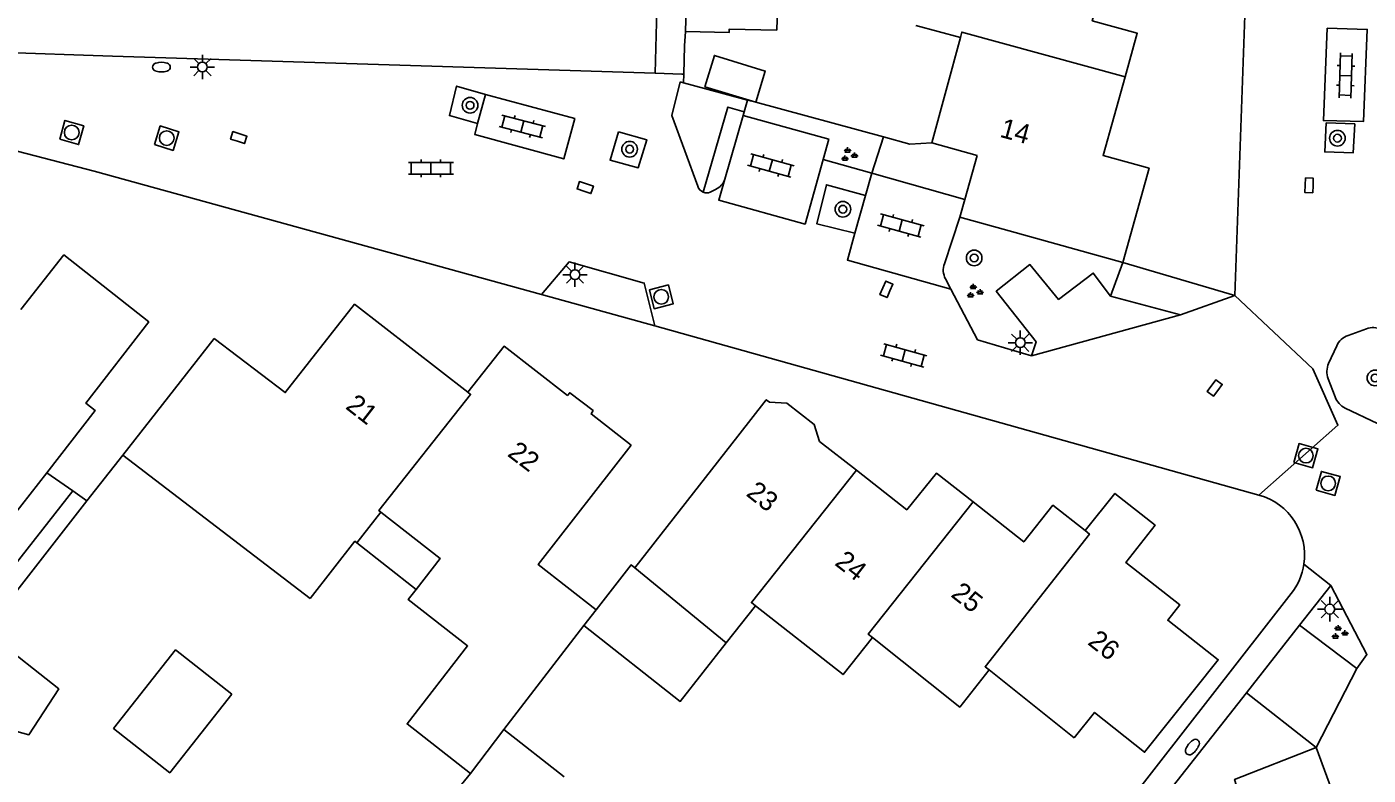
# Model space of a CAD drawing. Extents: x 126000 to 131009, y 393000 to 395500.
# Drawn here: x 130800.8 to 130869.4, y 394973.1 to 395011.3 of the extents above; entities that cross this region are included whole.
import ezdxf

# ---------------------------------------------------------------- set-up
doc = ezdxf.new("R2010")
doc.units = 0
for name, color, linetype in [('gg-afsc-erfafscheiding', 7, 'Continuous'), ('gg-anno-huisnummerreeks BGT', 7, 'Continuous'), ('gg-bbg-bijgebouw', 7, 'Continuous'), ('gg-bbg-gedigitaliseerde bebouwing', 7, 'Continuous'), ('gg-bbg-gedigitaliseerde bijgebouw', 7, 'Continuous'), ('gg-bbg-hoofdgebouw', 7, 'Continuous'), ('gg-bbg-luifel en loopbrug', 7, 'Continuous'), ('gg-bbg-tussenscheiding', 7, 'Continuous'), ('gg-knt-verharding', 7, 'Continuous'), ('gg-knt-verharding nz', 7, 'Continuous'), ('gt-grn-groengrens', 7, 'Continuous'), ('gt-grn-vlakafsluiter', 7, 'Continuous'), ('gt-grn-weggrens', 7, 'Continuous'), ('gt-symb-boom', 7, 'Continuous'), ('gt-symb-brandkraan', 7, 'Continuous'), ('gt-symb-groenvak', 7, 'Continuous'), ('gt-symb-klinker verharding', 7, 'Continuous'), ('gt-symb-kolk', 7, 'Continuous'), ('gt-symb-lichtmast', 7, 'Continuous'), ('gt-symb-rioolschacht', 7, 'Continuous')]:
    doc.layers.add(name, color=color, linetype=linetype)

# ---------------------------------------------------------------- blocks, each defined once
blk = doc.blocks.new('gt0-GRVAK')
at = {"layer": 'gt-symb-groenvak'}
for p, q in [((-0.11, 0.189), (-0.228, 0.24)), ((-0.182, 0.153), (0.088, 0.153)), ((-0.091, 0.211), (-0.156, 0.322)), ((-0.047, 0.214), (-0.047, 0.393)), ((-0.004, 0.211), (0.061, 0.322)), ((0.015, 0.189), (0.133, 0.24)), ((0.262, -0.052), (0.197, 0.059)), ((0.305, -0.049), (0.305, 0.13)), ((0.349, -0.052), (0.414, 0.059)), ((-0.245, -0.228), (-0.363, -0.177)), ((-0.318, -0.264), (-0.047, -0.264)), ((-0.226, -0.206), (-0.291, -0.095)), ((-0.183, -0.203), (-0.183, -0.024)), ((-0.139, -0.206), (-0.074, -0.095)), ((-0.12, -0.228), (-0.002, -0.177)), ((0.243, -0.074), (0.125, -0.023)), ((0.17, -0.11), (0.441, -0.11)), ((0.368, -0.074), (0.486, -0.023))]:
    blk.add_line(p, q, dxfattribs=at)
blk = doc.blocks.new('gt0-BOOM')
at = {"layer": 'gt-symb-boom'}
for radius in [0.4, 0.2]:
    blk.add_circle((0, 0), radius, dxfattribs=at)
blk = doc.blocks.new('gt0-KOLK')
at = {"layer": 'gt-symb-kolk'}
blk.add_lwpolyline([(0, 0), (0.375, 0), (0.375, 0.4), (-0.375, 0.4), (-0.375, 0), (0, 0)], dxfattribs=at)
blk = doc.blocks.new('gt0-RS')
at = {"layer": 'gt-symb-rioolschacht'}
blk.add_lwpolyline([(-0.5, -0.5), (0.5, -0.5), (0.5, 0.5), (-0.5, 0.5)], close=True, dxfattribs=at)
blk.add_circle((0, 0), 0.375, dxfattribs=at)
blk = doc.blocks.new('gt0-LMAST')
at = {"layer": 'gt-symb-lichtmast'}
for p, q in [((-0.182, 0.173), (-0.447, 0.438)), ((-0.005, 0.246), (-0.005, 0.621)), ((0.172, 0.173), (0.437, 0.438)), ((-0.255, -0.004), (-0.63, -0.004)), ((-0.182, -0.181), (-0.447, -0.446)), ((-0.005, -0.254), (-0.005, -0.629)), ((0.437, -0.446), (0.172, -0.181)), ((0.245, -0.004), (0.62, -0.004))]:
    blk.add_line(p, q, dxfattribs=at)
blk.add_circle((-0.005, -0.004), 0.25, dxfattribs=at)
blk = doc.blocks.new('gt0-BR')
at = {"layer": 'gt-symb-brandkraan'}
for centre, radius, start, end in [((-0.244, 0), 0.206, 107.56694, 252.43307), ((0.599, -2.664), 3, 106.89205, 107.56694), ((0, -0.691), 0.938, 73.10799, 106.89205), ((-0.599, -2.664), 3, 72.43309, 73.10799), ((0.244, 0), 0.206, 287.56695, 72.43309), ((0.599, 2.664), 3, 252.43307, 253.10797), ((0, 0.691), 0.938, 253.10797, 286.89206), ((-0.599, 2.664), 3, 286.89206, 287.56695)]:
    blk.add_arc(centre, radius, start, end, dxfattribs=at)
blk = doc.blocks.new('gt0-KL1')
at = {"layer": 'gt-symb-klinker verharding'}
for p, q in [((-1.15, 0.3), (1.15, 0.3)), ((-1, -0.3), (-1, 0.3)), ((-0.5, 0.3), (-0.5, 0.45)), ((0, -0.3), (0, 0.3)), ((0.5, 0.3), (0.5, 0.45)), ((1, -0.3), (1, 0.3)), ((-1.15, -0.3), (1.15, -0.3)), ((-0.5, -0.45), (-0.5, -0.3)), ((0.5, -0.45), (0.5, -0.3))]:
    blk.add_line(p, q, dxfattribs=at)

msp = doc.modelspace()

# ---------------------------------------------------------------- linework, layer by layer
at = {"layer": 'gg-afsc-erfafscheiding'}
for p, q in [((130834.43, 395010.356), (130834.393, 395008.906)), ((130805.181, 395009.833), (130798.446, 395010.05)), ((130834.393, 395008.906), (130834.382, 395008.469)), ((130837.659, 395007.581), (130838.073, 395007.469)), ((130838.073, 395007.469), (130844.613, 395005.698)), ((130803.866, 394987.106), (130805.702, 394989.426)), ((130801.813, 394988.525), (130803.148, 394987.603))]:
    msp.add_line(p, q, dxfattribs=at)
for points in [[(130834.382, 395008.469), (130835.447, 395008.18), (130837.659, 395007.581)], [(130844.613, 395005.698), (130845.959, 395005.333), (130847.08, 395005.405)]]:
    msp.add_lwpolyline(points, dxfattribs=at)
at = {"layer": 'gg-bbg-bijgebouw'}
msp.add_line((130839.161, 395011.154), (130839.209, 395013.471), dxfattribs=at)
msp.add_lwpolyline([(130834.474, 395011.092), (130836.708, 395011.029), (130836.714, 395011.205), (130839.161, 395011.154)], dxfattribs=at)
at = {"layer": 'gg-bbg-gedigitaliseerde bebouwing'}
for p, q in [((130815.286, 394982.104), (130805.702, 394989.426)), ((130801.813, 394988.525), (130799.179, 394985.167)), ((130818.9, 394986.52), (130817.68, 394984.95)), ((130836.56, 394979.84), (130831.89, 394983.679)), ((130829.908, 394981.536), (130829.28, 394980.719)), ((130838.057, 394981.736), (130836.56, 394979.84)), ((130829.28, 394980.719), (130825.197, 394975.405)), ((130854.364, 394974.994), (130850.01, 394978.46)), ((130825.197, 394975.405), (130823.48, 394973.17))]:
    msp.add_line(p, q, dxfattribs=at)
for points in [[(130820.71, 394982.575), (130821.94, 394984.15), (130818.9, 394986.52)], [(130817.68, 394984.95), (130817.58, 394985.03), (130815.286, 394982.104)], [(130823.48, 394973.17), (130820.24, 394975.7), (130823.34, 394979.68), (130820.3, 394982.05), (130820.71, 394982.575)], [(130844.039, 394980.111), (130842.54, 394978.22), (130838.057, 394981.736)], [(130850.01, 394978.46), (130848.51, 394976.56), (130844.039, 394980.111)]]:
    msp.add_lwpolyline(points, dxfattribs=at)
at = {"layer": 'gg-bbg-gedigitaliseerde bijgebouw'}
msp.add_line((130834.6, 395014.61), (130834.474, 395011.092), dxfattribs=at)
msp.add_lwpolyline([(130799.093, 394980.109), (130802.433, 394977.49), (130800.9, 394975.14), (130796.147, 394976.443), (130799.093, 394980.109)], dxfattribs=at)
at = {"layer": 'gg-bbg-hoofdgebouw'}
for p, q in [((130848.551, 395010.786), (130846.268, 395011.402)), ((130847.08, 395005.405), (130848.551, 395010.786)), ((130849.392, 395004.755), (130847.08, 395005.405)), ((130849.392, 395004.755), (130848.766, 395002.499)), ((130848.766, 395002.499), (130848.516, 395001.596)), ((130848.516, 395001.596), (130851.042, 395000.895)), ((130856.851, 394999.283), (130851.042, 395000.895)), ((130805.702, 394989.426), (130810.383, 394995.391)), ((130831.89, 394983.679), (130837.156, 394990.408)), ((130841.333, 394990.14), (130843.226, 394988.659))]:
    msp.add_line(p, q, dxfattribs=at)
for points in [[(130856.108, 395014.586), (130855.285, 395011.642), (130857.585, 395010.999), (130856.962, 395008.772)], [(130856.962, 395008.772), (130855.839, 395004.753), (130858.188, 395004.101), (130856.851, 394999.283)], [(130800.497, 394996.883), (130802.69, 394999.666), (130807.033, 394996.243), (130803.811, 394992.094), (130804.299, 394991.711), (130801.813, 394988.525)], [(130823.343, 394992.651), (130817.556, 394997.149), (130814.014, 394992.632), (130810.383, 394995.391)], [(130831.708, 394989.941), (130829.656, 394991.546), (130829.76, 394991.714), (130828.559, 394992.622), (130828.443, 394992.484), (130825.204, 394995), (130823.343, 394992.651)], [(130838.772, 394992.144), (130838.612, 394992.269), (130837.156, 394990.408)], [(130838.772, 394992.144), (130839.673, 394992.095), (130841.064, 394991.008), (130841.333, 394990.14)], [(130831.708, 394989.941), (130826.946, 394983.852), (130829.908, 394981.536)], [(130843.226, 394988.659), (130845.8, 394986.645), (130847.322, 394988.516), (130849.189, 394987.041)], [(130849.189, 394987.041), (130851.777, 394984.996), (130853.275, 394986.87), (130854.914, 394985.578)], [(130854.914, 394985.578), (130856.445, 394987.48), (130858.496, 394985.849), (130856.996, 394983.949), (130859.767, 394981.783), (130859.142, 394980.999), (130861.727, 394978.975), (130857.958, 394974.252), (130855.402, 394976.282), (130854.364, 394974.994)]]:
    msp.add_lwpolyline(points, dxfattribs=at)
at = {"layer": 'gg-bbg-luifel en loopbrug'}
for p, q in [((130835.474, 395008.268), (130838.073, 395007.469)), ((130803.148, 394987.603), (130803.866, 394987.106)), ((130817.68, 394984.95), (130820.71, 394982.575)), ((130828.282, 394972.986), (130825.197, 394975.405)), ((130823.48, 394973.17), (130822.49, 394971.95))]:
    msp.add_line(p, q, dxfattribs=at)
for points in [[(130838.073, 395007.469), (130838.564, 395009.066), (130835.965, 395009.865), (130835.474, 395008.268)], [(130803.866, 394987.106), (130800.292, 394982.507), (130799.587, 394983.059), (130803.148, 394987.603)], [(130829.908, 394981.536), (130831.703, 394983.826), (130831.89, 394983.679)], [(130836.56, 394979.84), (130834.215, 394976.85), (130829.28, 394980.719)], [(130811.276, 394977.213), (130808.401, 394979.483), (130805.233, 394975.47), (130808.108, 394973.2), (130811.276, 394977.213)]]:
    msp.add_lwpolyline(points, dxfattribs=at)
at = {"layer": 'gg-bbg-tussenscheiding'}
for points in [[(130848.551, 395010.786), (130848.61, 395011.057), (130856.962, 395008.772)], [(130818.9, 394986.52), (130818.8, 394986.6), (130823.487, 394992.539), (130823.343, 394992.651)], [(130838.057, 394981.736), (130837.85, 394981.9), (130843.226, 394988.659)], [(130849.189, 394987.041), (130843.83, 394980.28), (130844.039, 394980.111)], [(130854.914, 394985.578), (130855.137, 394985.404), (130849.8, 394978.62), (130850.01, 394978.46)]]:
    msp.add_lwpolyline(points, dxfattribs=at)
at = {"layer": 'gg-knt-verharding'}
for p, q in [((130863.909, 395034.72), (130862.582, 394997.591)), ((130833.067, 395013.938), (130832.93, 395008.952)), ((130805.181, 395009.833), (130832.93, 395008.952)), ((130832.93, 395008.952), (130834.297, 395008.909)), ((130834.201, 395008.518), (130833.775, 395006.789)), ((130834.382, 395008.469), (130834.201, 395008.518)), ((130834.297, 395008.909), (130834.393, 395008.906)), ((130824.254, 395007.876), (130823.851, 395006.387)), ((130837.43, 395006.791), (130837.485, 395006.983)), ((130835.105, 395003.18), (130833.775, 395006.789)), ((130837.43, 395006.791), (130836.493, 395003.545)), ((130799.904, 395005.082), (130804.235, 395003.947)), ((130841.516, 395004.541), (130844.008, 395003.839)), ((130804.235, 395003.947), (130827.115, 394997.638)), ((130844.008, 395003.839), (130848.766, 395002.499)), ((130836.024, 395003.013), (130835.75, 395002.872)), ((130843.692, 395002.714), (130843.148, 395000.775)), ((130848.516, 395001.596), (130847.728, 394999.22)), ((130847.78, 394998.447), (130848.058, 394997.916)), ((130848.058, 394997.916), (130849.415, 394995.324)), ((130856.213, 394997.559), (130859.793, 394996.604)), ((130859.793, 394996.604), (130862.582, 394997.591)), ((130832.912, 394996.04), (130863.81, 394987.397)), ((130849.415, 394995.324), (130852.183, 394994.514)), ((130869.303, 394995.893), (130868.365, 394995.548)), ((130867.786, 394995.02), (130867.374, 394994.127)), ((130867.347, 394993.338), (130867.709, 394992.407)), ((130868.221, 394991.843), (130869.87, 394991.045)), ((130866.104, 394983.855), (130867.482, 394982.77)), ((130857.292, 394971.879), (130865.458, 394982.358)), ((130867.482, 394982.77), (130865.888, 394980.743)), ((130865.888, 394980.743), (130863.168, 394977.287)), ((130865.888, 394980.743), (130868.808, 394978.528)), ((130863.168, 394977.287), (130866.727, 394974.487))]:
    msp.add_line(p, q, dxfattribs=at)
for points in [[(130824.254, 395007.876), (130822.778, 395008.296), (130822.411, 395006.791), (130823.851, 395006.387)], [(130837.485, 395006.983), (130836.65, 395007.224), (130835.393, 395002.87)], [(130841.516, 395004.541), (130841.807, 395005.588), (130837.43, 395006.791)], [(130867.243, 395006.417), (130868.707, 395006.369), (130868.621, 395004.881), (130867.171, 395004.93), (130867.243, 395006.417)], [(130831.049, 395005.967), (130832.501, 395005.557), (130832.065, 395004.128), (130830.626, 395004.518), (130831.049, 395005.967)], [(130843.692, 395002.714), (130841.686, 395003.254), (130841.194, 395001.264), (130843.148, 395000.775)], [(130827.115, 394997.638), (130828.528, 394999.308), (130832.369, 394998.233), (130832.912, 394996.04)], [(130852.183, 394994.514), (130852.419, 394995.232), (130850.375, 394997.816), (130852.1, 394999.171), (130853.562, 394997.395), (130855.339, 394998.741), (130856.213, 394997.559)], [(130868.808, 394978.528), (130869.335, 394979.243), (130867.482, 394982.77)], [(130863.168, 394977.287), (130859.181, 394972.219), (130860.687, 394971.011), (130855.708, 394961.345), (130856.561, 394960.67)], [(130863.862, 394968.716), (130862.562, 394972.859), (130866.727, 394974.487)]]:
    msp.add_lwpolyline(points, dxfattribs=at)
for centre, radius, start, end in [((130835.636, 395003.827), 0.902, 295.45287, 341.74968), ((130835.568, 395003.321), 0.484, 196.94783, 248.83833), ((130835.569, 395003.322), 0.485, 248.74675, 291.89522), ((130848.579, 394998.889), 0.913, 158.7459, 208.95112), ((130869.643, 394994.944), 1.008, 64.76775, 109.73014), ((130868.654, 394994.65), 0.944, 107.8339, 156.89054), ((130868.313, 394993.7), 1.032, 155.55218, 200.52796), ((130868.69, 394992.783), 1.05, 200.967, 243.49942), ((130862.951, 394984.327), 3.188, 351.48258, 74.37619), ((130862.938, 394984.333), 3.202, 321.91009, 351.40664)]:
    msp.add_arc(centre, radius, start, end, dxfattribs=at)
at = {"layer": 'gg-knt-verharding nz'}
for p, q in [((130843.692, 395002.714), (130844.008, 395003.839)), ((130852.183, 394994.514), (130859.793, 394996.604)), ((130866.727, 394974.487), (130868.808, 394978.528)), ((130868.26, 394970.392), (130866.727, 394974.487))]:
    msp.add_line(p, q, dxfattribs=at)
for points in [[(130867.292, 395011.251), (130869.348, 395011.192), (130869.152, 395006.483), (130867.106, 395006.537), (130867.292, 395011.251)], [(130824.254, 395007.876), (130828.819, 395006.636), (130828.253, 395004.572), (130823.701, 395005.832), (130823.851, 395006.387)], [(130841.516, 395004.541), (130840.602, 395001.246), (130836.182, 395002.468), (130836.493, 395003.545)], [(130848.058, 394997.916), (130842.763, 394999.402), (130843.148, 395000.775)]]:
    msp.add_lwpolyline(points, dxfattribs=at)
at = {"layer": 'gt-grn-groengrens'}
for p, q in [((130837.659, 395007.581), (130837.485, 395006.983)), ((130844.613, 395005.698), (130844.008, 395003.839)), ((130856.213, 394997.559), (130856.851, 394999.283)), ((130832.912, 394996.04), (130827.115, 394997.638))]:
    msp.add_line(p, q, dxfattribs=at)
at = {"layer": 'gt-grn-vlakafsluiter'}
for p, q in [((130834.474, 395011.092), (130834.43, 395010.356)), ((130862.582, 394997.591), (130856.851, 394999.283))]:
    msp.add_line(p, q, dxfattribs=at)
at = {"layer": 'gt-grn-weggrens'}
msp.add_lwpolyline([(130862.582, 394997.591), (130866.571, 394993.848), (130867.851, 394990.964), (130863.81, 394987.397)], dxfattribs=at)

# ---------------------------------------------------------------- block references
at = {"layer": 'gt-symb-boom'}
for p in [(130823.465, 395007.315), (130831.626, 395005.072), (130842.531, 395002.003), (130849.245, 394999.513), (130869.741, 394993.38)]:
    msp.add_blockref('gt0-BOOM', p, dxfattribs=at)
at = {"layer": 'gt-symb-boom', "rotation": 90}
msp.add_blockref('gt0-BOOM', (130867.823, 395005.635), dxfattribs=at)
at = {"layer": 'gt-symb-brandkraan'}
msp.add_blockref('gt0-BR', (130807.681, 395009.268), dxfattribs=at)
at = {"layer": 'gt-symb-brandkraan', "rotation": 51.82346239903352}
msp.add_blockref('gt0-BR', (130860.405, 394974.512), dxfattribs=at)
at = {"layer": 'gt-symb-groenvak'}
for p in [(130842.821, 395004.775), (130849.243, 394997.796), (130867.904, 394980.352)]:
    msp.add_blockref('gt0-GRVAK', p, dxfattribs=at)
at = {"layer": 'gt-symb-klinker verharding'}
for p, rotation in [((130868.246, 395008.833), 88.05074587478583), ((130826.137, 395006.234), -14.300277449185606), ((130838.845, 395004.237), -15.37072543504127), ((130845.492, 395001.172), -15.134475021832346), ((130845.644, 394994.532), -15.606930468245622)]:
    msp.add_blockref('gt0-KL1', p, dxfattribs=dict(at, rotation=rotation))
msp.add_blockref('gt0-KL1', (130821.459, 395004.1), dxfattribs=at)
at = {"layer": 'gt-symb-kolk'}
for p, rotation in [((130811.571, 395005.475), -18.126812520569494), ((130866.577, 395003.217), 87.93618027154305), ((130829.291, 395002.922), -18.181268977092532), ((130844.939, 394997.83), 66.48544331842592), ((130861.707, 394992.747), 53.21030035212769)]:
    msp.add_blockref('gt0-KOLK', p, dxfattribs=dict(at, rotation=rotation))
at = {"layer": 'gt-symb-lichtmast'}
for p in [(130809.781, 395009.273), (130828.835, 394998.663), (130851.608, 394995.184), (130867.439, 394981.566)]:
    msp.add_blockref('gt0-LMAST', p, dxfattribs=at)
at = {"layer": 'gt-symb-rioolschacht'}
for p, rotation in [((130803.094, 395005.926), -15.606930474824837), ((130807.951, 395005.639), -17.45655813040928), ((130833.241, 394997.527), -76.06098564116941), ((130866.209, 394989.409), -15.606930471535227), ((130867.35, 394987.99), -15.606930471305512)]:
    msp.add_blockref('gt0-RS', p, dxfattribs=dict(at, rotation=rotation))

# ---------------------------------------------------------------- texts
at = {"layer": 'gg-anno-huisnummerreeks BGT'}
for s, rotation, p in [('14', 344.7, (130850.506, 395005.714)), ('21', 322.1, (130817.048, 394991.845)), ('22', 322.9, (130825.325, 394989.426)), ('23', 322, (130837.534, 394987.398)), ('24', 322, (130842.063, 394983.855)), ('25', 321.7, (130848.005, 394982.241)), ('26', 322, (130855, 394979.797))]:
    msp.add_text(s, height=1, rotation=rotation, dxfattribs=at).set_placement(p)

doc.saveas('drawing.dxf')
